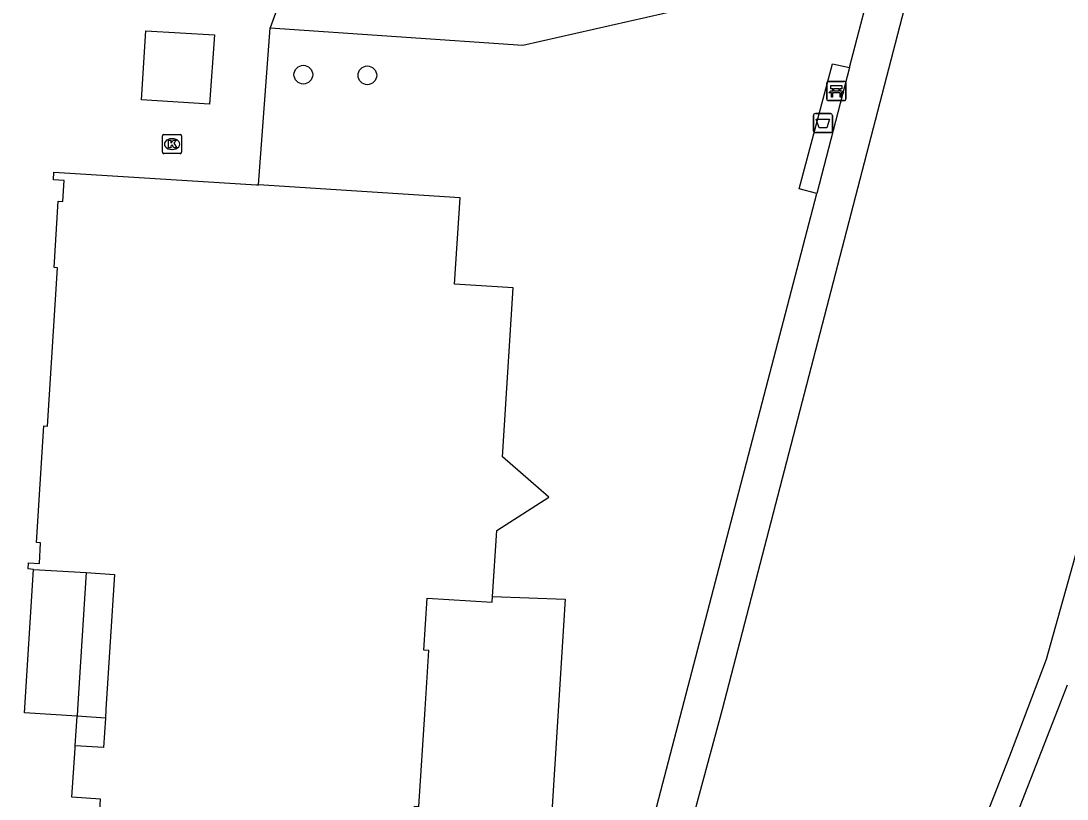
# Model space of a CAD drawing. Extents: x 161848 to 162726, y 385382 to 386521.
# Drawn here: x 162165.8 to 162220.5, y 385995.3 to 386036 of the extents above; entities that cross this region are included whole.
import ezdxf

# ---------------------------------------------------------------- set-up
doc = ezdxf.new("R2010")
doc.units = 0
for name, color, linetype in [('IMGEO_Afvalbak', 7, 'Continuous'), ('IMGEO_Bank', 7, 'Continuous'), ('IMGEO_Boom', 7, 'Continuous'), ('IMGEO_Groenvoorziening', 7, 'Continuous'), ('IMGEO_Hek', 7, 'Continuous'), ('IMGEO_Kolk', 7, 'Continuous'), ('IMGEO_Pand', 7, 'Continuous'), ('IMGEO_Voetpad_halfverhard', 7, 'Continuous'), ('IMGEO_Voetpad_open', 7, 'Continuous'), ('IMGEO_Waterloop', 7, 'Continuous')]:
    doc.layers.add(name, color=color, linetype=linetype)

msp = doc.modelspace()

# ---------------------------------------------------------------- linework, layer by layer
at = {"layer": 'IMGEO_Afvalbak'}
for p, q in [((162207.219, 386030.236), (162207.219, 386031.036)), ((162207.219, 386031.036), (162207.219, 386030.236)), ((162207.319, 386031.136), (162208.109, 386031.136)), ((162208.109, 386031.136), (162207.319, 386031.136)), ((162208.209, 386031.036), (162208.209, 386030.236)), ((162208.209, 386030.236), (162208.209, 386031.036)), ((162208.109, 386030.136), (162207.319, 386030.136)), ((162207.319, 386030.136), (162208.109, 386030.136))]:
    msp.add_line(p, q, dxfattribs=at)
msp.add_lwpolyline([(162207.362, 386030.85), (162208.066, 386030.85), (162207.917, 386030.38), (162207.511, 386030.38), (162207.362, 386030.85)], dxfattribs=at)
for centre, start, end in [((162207.319, 386031.036), 90, 180), ((162207.319, 386031.036), 90, 180), ((162208.109, 386031.036), 0, 90), ((162208.109, 386031.036), 360, 90), ((162207.319, 386030.236), 180, 270), ((162207.319, 386030.236), 180, 270), ((162208.109, 386030.236), 270, 0), ((162208.109, 386030.236), 270, 0)]:
    msp.add_arc(centre, 0.1, start, end, dxfattribs=at)
at = {"layer": 'IMGEO_Bank'}
for p, q in [((162207.916, 386031.89), (162207.916, 386032.731)), ((162207.916, 386032.731), (162207.916, 386031.89)), ((162207.991, 386032.815), (162208.832, 386032.815)), ((162208.832, 386032.815), (162207.991, 386032.815)), ((162208.916, 386032.74), (162208.916, 386031.899)), ((162208.916, 386031.899), (162208.916, 386032.74)), ((162208.613, 386032.213), (162208.22, 386032.213)), ((162208.225, 386032.321), (162208.225, 386032.427)), ((162208.269, 386032.427), (162208.269, 386032.321)), ((162208.557, 386032.433), (162208.275, 386032.433)), ((162208.275, 386032.315), (162208.557, 386032.315)), ((162208.563, 386032.321), (162208.563, 386032.427)), ((162208.607, 386032.427), (162208.607, 386032.321)), ((162208.841, 386031.815), (162208, 386031.815)), ((162208, 386031.815), (162208.841, 386031.815))]:
    msp.add_line(p, q, dxfattribs=at)
for points in [[(162208.219, 386032.433), (162208.133, 386032.433), (162208.133, 386032.594), (162208.696, 386032.594), (162208.696, 386032.433), (162208.613, 386032.433)], [(162208.163, 386032.213), (162208.021, 386032.213), (162208.133, 386032.315), (162208.219, 386032.315)], [(162208.213, 386032.206), (162208.213, 386031.999), (162208.17, 386031.999), (162208.17, 386032.206)], [(162208.613, 386032.315), (162208.696, 386032.315), (162208.808, 386032.213), (162208.669, 386032.213)], [(162208.663, 386032.206), (162208.663, 386031.999), (162208.619, 386031.999), (162208.619, 386032.206)]]:
    msp.add_lwpolyline(points, dxfattribs=at)
for centre, radius, start, end in [((162207.994, 386032.737), 0.0779, 92.4484, 184.2845), ((162207.994, 386032.737), 0.0779, 92.4484, 184.2845), ((162208.838, 386032.737), 0.0779, 2.4484, 94.2845), ((162208.838, 386032.737), 0.0779, 2.4484, 94.2845), ((162208.163, 386032.206), 0.00671, 2.8957, 87.1043), ((162208.22, 386032.206), 0.00671, 92.8957, 177.1043), ((162208.218, 386032.426), 0.00671, 2.8957, 87.1043), ((162208.218, 386032.322), 0.00671, 272.8957, 357.1043), ((162208.275, 386032.426), 0.00671, 92.8957, 177.1043), ((162208.275, 386032.322), 0.00671, 182.8957, 267.1043), ((162208.557, 386032.426), 0.00671, 2.8957, 87.1043), ((162208.557, 386032.322), 0.00671, 272.8957, 357.1043), ((162208.614, 386032.426), 0.00671, 92.8957, 177.1043), ((162208.614, 386032.322), 0.00671, 182.8957, 267.1043), ((162208.612, 386032.206), 0.00671, 2.8957, 87.1043), ((162208.669, 386032.206), 0.00671, 92.8957, 177.1043), ((162207.994, 386031.893), 0.0779, 182.4484, 274.2845), ((162207.994, 386031.893), 0.0779, 182.4484, 274.2845), ((162208.838, 386031.893), 0.0779, 272.4484, 4.2845), ((162208.838, 386031.893), 0.0779, 272.4484, 4.2845)]:
    msp.add_arc(centre, radius, start, end, dxfattribs=at)
at = {"layer": 'IMGEO_Boom'}
for centre in [(162180.543, 386033.168), (162183.891, 386033.132)]:
    msp.add_circle(centre, 0.489, dxfattribs=at)
at = {"layer": 'IMGEO_Groenvoorziening'}
for points in [[(162216.1, 385994.001), (162217.487, 385997.567), (162219.402, 386002.62), (162221.153, 386008.829), (162222.044, 386013.221), (162222.771, 386017.779), (162224.125, 386025.11), (162225.356, 386031.844), (162225.927, 386034.422), (162227.892, 386045.413), (162229.097, 386051.86), (162230.26, 386058.581), (162232.162, 386068.24), (162233.368, 386075.013), (162235.616, 386074.721)], [(162190.443, 386005.887), (162194.232, 386005.744), (162192.635, 385980.145), (162187.604, 385974.815)]]:
    msp.add_lwpolyline(points, dxfattribs=at)
at = {"layer": 'IMGEO_Hek'}
for points in [[(162168.709, 385999.63), (162165.958, 385999.803), (162166.431, 386007.308)], [(162170.193, 385999.536), (162168.709, 385999.63)]]:
    msp.add_lwpolyline(points, dxfattribs=at)
at = {"layer": 'IMGEO_Kolk'}
for p, q in [((162173.177, 386029.112), (162173.177, 386029.964)), ((162173.252, 386030.038), (162174.104, 386030.038)), ((162173.665, 386029.818), (162173.69, 386029.818)), ((162174.178, 386029.964), (162174.178, 386029.112)), ((162173.688, 386029.258), (162173.663, 386029.258)), ((162174.104, 386029.038), (162173.252, 386029.038))]:
    msp.add_line(p, q, dxfattribs=at)
for points in [[(162173.177, 386029.112), (162173.177, 386029.964)], [(162173.252, 386030.038), (162174.104, 386030.038)], [(162174.178, 386029.964), (162174.178, 386029.112)], [(162173.498, 386029.738), (162173.621, 386029.738), (162173.621, 386029.587), (162173.751, 386029.738), (162173.915, 386029.738), (162173.769, 386029.587), (162173.922, 386029.338), (162173.77, 386029.338), (162173.685, 386029.502), (162173.621, 386029.435), (162173.621, 386029.338), (162173.498, 386029.338), (162173.498, 386029.738)], [(162174.104, 386029.038), (162173.252, 386029.038)]]:
    msp.add_lwpolyline(points, dxfattribs=at)
for centre, start, end in [((162173.254, 386029.962), 91.552, 178.448), ((162173.254, 386029.962), 91.552, 178.448), ((162174.102, 386029.962), 1.552, 88.448), ((162174.102, 386029.962), 1.552, 88.448), ((162173.254, 386029.114), 181.552, 268.448), ((162173.254, 386029.114), 181.552, 268.448), ((162174.102, 386029.114), 271.552, 358.448), ((162174.102, 386029.114), 271.552, 358.448)]:
    msp.add_arc(centre, 0.0765, start, end, dxfattribs=at)
for centre, major_axis, ratio, start_param, end_param in [((162173.664, 386029.538), (-0.387, 0.002), 0.722429, 4.712389, 7.853982), ((162173.689, 386029.538), (-0.39, 0.002), 0.717154, 1.570796, 4.712389)]:
    msp.add_ellipse(centre, major_axis=major_axis, ratio=ratio, start_param=start_param, end_param=end_param, dxfattribs=at)
at = {"layer": 'IMGEO_Pand'}
for points in [[(162166.431, 386007.308), (162166.152, 386007.326), (162166.173, 386007.652), (162166.738, 386007.616), (162166.806, 386008.693), (162166.584, 386008.707), (162166.969, 386014.803), (162167.16, 386014.79), (162167.684, 386023.076), (162167.509, 386023.087), (162167.727, 386026.55), (162167.971, 386026.535), (162168.04, 386027.628), (162167.478, 386027.664), (162167.504, 386028.076), (162178.094, 386027.407), (162178.198, 386027.4)], [(162190.443, 386005.887), (162190.661, 386009.339), (162193.385, 386011.082), (162190.966, 386013.187), (162191.524, 386022.021), (162188.451, 386022.215), (162188.736, 386026.734), (162178.198, 386027.4)], [(162166.431, 386007.308), (162169.183, 386007.135)], [(162169.183, 386007.135), (162170.667, 386007.041), (162170.222, 386000), (162170.193, 385999.536)], [(162165.451, 385987.069), (162159.652, 385987.435), (162158.974, 385976.703), (162159.245, 385976.685), (162159.265, 385976.993), (162181.228, 385975.605), (162181.206, 385975.259), (162181.549, 385975.237), (162182.187, 385985.339), (162184.348, 385985.202), (162184.452, 385986.843), (162183.782, 385986.885), (162184.083, 385991.658), (162186.505, 385991.505), (162186.53, 385991.9), (162186.164, 385991.923), (162186.354, 385994.92), (162186.584, 385994.906), (162186.906, 386000), (162187.099, 386003.058), (162186.84, 386003.075), (162187.013, 386005.809), (162190.424, 386005.593), (162190.443, 386005.887)], [(162170.193, 385999.536), (162170.095, 385997.993), (162168.611, 385998.086)], [(162165.451, 385987.069), (162165.733, 385987.051), (162165.703, 385986.582), (162169.032, 385986.372), (162169.491, 385993.636), (162169.828, 385993.614), (162169.916, 385995), (162169.935, 385995.3), (162168.441, 385995.395), (162168.603, 385997.957), (162168.611, 385998.086)]]:
    msp.add_lwpolyline(points, dxfattribs=at)
at = {"layer": 'IMGEO_Voetpad_halfverhard'}
for points in [[(162209.106, 386033.546), (162210.481, 386038.823), (162210.506, 386038.912)], [(162159.557, 385805.784), (162158.695, 385864.488), (162158.9, 385868.909), (162163.127, 385930.755), (162166.494, 385941.466), (162166.953, 385942.268), (162191.432, 385969.273), (162195.081, 385973.92), (162195.654, 385975.073), (162196.057, 385976.295), (162202.458, 386000), (162212.322, 386037.98)], [(162194.442, 385977.376), (162200.349, 386000), (162207.39, 386026.963)]]:
    msp.add_lwpolyline(points, dxfattribs=at)
at = {"layer": 'IMGEO_Voetpad_open'}
for points in [[(162178.806, 386035.619), (162192.018, 386034.717), (162210.506, 386038.912)], [(162179.656, 386037.991), (162178.806, 386035.619)], [(162172.312, 386035.457), (162175.896, 386035.252), (162175.639, 386031.629), (162172.081, 386031.856), (162172.312, 386035.457)], [(162178.198, 386027.4), (162178.806, 386035.619)], [(162207.39, 386026.963), (162206.466, 386027.204), (162208.223, 386033.728), (162209.106, 386033.546)], [(162209.106, 386033.546), (162207.39, 386026.963)], [(162168.709, 385999.63), (162165.958, 385999.803), (162166.431, 386007.308)], [(162169.183, 386007.135), (162168.732, 386000), (162168.709, 385999.63)], [(162168.611, 385998.086), (162168.709, 385999.63)], [(162170.193, 385999.536), (162168.709, 385999.63)]]:
    msp.add_lwpolyline(points, dxfattribs=at)
at = {"layer": 'IMGEO_Waterloop'}
msp.add_lwpolyline([(162220.483, 386001.25), (162219.995, 386000), (162217.693, 385994.101)], dxfattribs=at)

doc.saveas('drawing.dxf')
